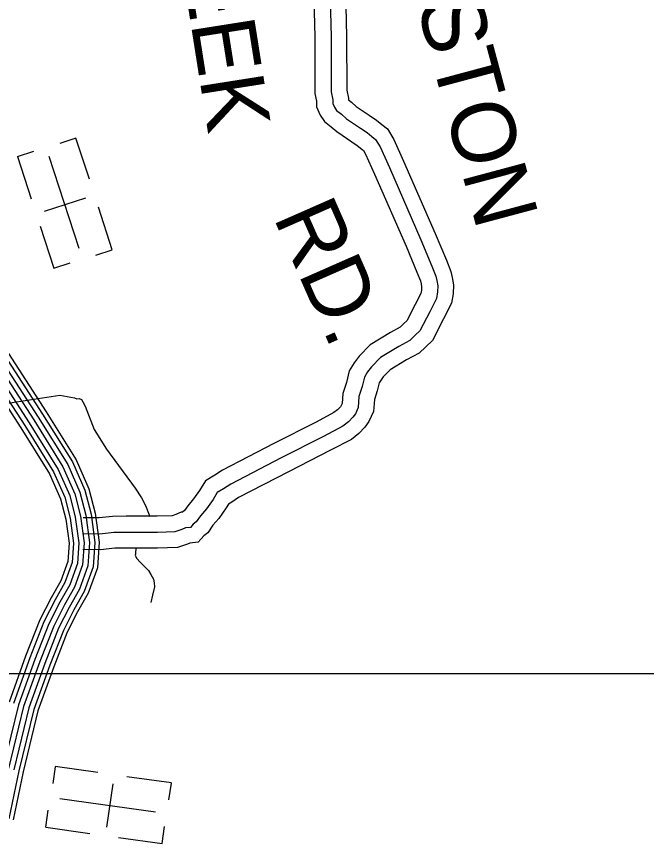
# Model space of a CAD drawing. Extents: x 1551132 to 1791609, y 378168 to 563823.
# Drawn here: x 1694430 to 1698094, y 444363 to 449176 of the extents above; entities that cross this region are included whole.
import ezdxf

# ---------------------------------------------------------------- set-up
doc = ezdxf.new("R2010")
doc.units = 0
for name, color, linetype in [('DESIGN - ROW - Right-of-Way and Easement Labels', 7, 'Continuous'), ('DESIGN - ROW - Right-of-Way Linework', 7, 'Continuous'), ('DESIGN - TRANSPORTATION - Text', 7, 'Continuous'), ('DESIGN - UTILITIES - Cable (Underground) with Text', 7, 'Continuous'), ('SURVEY - CONTOURS - Index with Text', 7, 'Continuous'), ('SURVEY - PROPERTY - Owners', 7, 'Continuous')]:
    doc.layers.add(name, color=color, linetype=linetype)

msp = doc.modelspace()

# ---------------------------------------------------------------- linework, layer by layer
at = {"layer": 'DESIGN - ROW - Right-of-Way Linework'}
msp.add_lwpolyline([(1698214.53, 445351.051), (1691771.915, 445351.048)], dxfattribs=at)
at = {"layer": 'DESIGN - TRANSPORTATION - Text'}
for points in [[(1693987.455, 446933.374), (1694200.042, 446898.673), (1694681.906, 446972.025), (1694766.237, 446957.466), (1694779.478, 446951.525), (1694793.478, 446953.483), (1694807.461, 446947.424), (1694815.427, 446933.382), (1694829.36, 446909.315), (1694881.009, 446773.003), (1694952.707, 446658.642), (1695120.095, 446431.853), (1695155.952, 446375.676), (1695179.827, 446329.55), (1695201.685, 446275.424), (1695204.051, 446267.065)], [(1695125.72, 446079.235), (1695123.203, 446075.477), (1695121.161, 446059.468), (1695121.136, 446047.451), (1695119.12, 446041.451), (1695127.07, 446023.409), (1695151.011, 445999.308), (1695196.876, 445951.099), (1695210.818, 445929.031), (1695226.742, 445900.947), (1695230.692, 445880.913), (1695232.634, 445856.888), (1695220.517, 445808.878), (1695210.409, 445764.869)]]:
    msp.add_lwpolyline(points, dxfattribs=at)
at = {"layer": 'DESIGN - UTILITIES - Cable (Underground) with Text'}
for p, q in [((1694775.036, 448467.866), (1694681.401, 448437.372)), ((1694853.058, 448228.719), (1694775.086, 448467.907)), ((1694435.305, 448361.643), (1694529.906, 448392.395)), ((1694435.221, 448361.726), (1694514.867, 448115.98)), ((1694591.562, 448042.504), (1694832.725, 448120.608)), ((1694986.165, 447818.144), (1694905.769, 448066.183)), ((1694567.054, 447955.685), (1694646.433, 447711.922)), ((1694891.563, 447787.168), (1694985.899, 447817.969)), ((1694646.392, 447711.972), (1694741.21, 447742.465)), ((1694653.52, 444810.077), (1694639.929, 444712.662)), ((1694902.69, 444775.406), (1694653.561, 444810.252)), ((1695330.099, 444715.087), (1695071.954, 444751.433)), ((1694955.576, 444458.571), (1694990.997, 444709.675)), ((1695316.325, 444616.448), (1695330.099, 444714.737)), ((1694600.2, 444458.217), (1694613.924, 444556.598)), ((1694600.067, 444458.175), (1694855.704, 444421.962)), ((1695276.638, 444363.094), (1695290.544, 444461.659)), ((1695022.542, 444398.69), (1695276.688, 444363.094))]:
    msp.add_line(p, q, dxfattribs=at)
for points in [[(1694793.661, 447826.326), (1694619.492, 448361.687)], [(1695238.228, 444545.648), (1694680.805, 444623.74)]]:
    msp.add_lwpolyline(points, dxfattribs=at)
at = {"layer": 'SURVEY - CONTOURS - Index with Text'}
for points in [[(1694360.922, 447201.739), (1694581.5, 446861.93), (1694754.504, 446584.198), (1694827.41, 446418.769), (1694862.759, 446279.957), (1694885.15, 446115.811), (1694875.326, 445972.716), (1694823.802, 445829.77), (1694763.253, 445722.659), (1694702.413, 445602.723), (1694622.548, 445400.592), (1694530.342, 445142.844), (1694443.102, 444785.093), (1694385.303, 444506.76)], [(1694382.329, 447214.156), (1694602.357, 446875.189), (1694776.411, 446595.774), (1694850.86, 446426.861), (1694887.059, 446284.699), (1694909.983, 446116.636), (1694899.75, 445967.582), (1694846.343, 445819.42), (1694785.044, 445710.984), (1694724.979, 445592.572), (1694645.689, 445391.884), (1694554.049, 445135.727), (1694467.21, 444779.651), (1694409.386, 444501.194)], [(1694280.373, 447155.021), (1694503.026, 446812.021), (1694672.072, 446540.639), (1694739.196, 446388.326), (1694771.336, 446262.14), (1694791.719, 446112.678), (1694783.436, 445992.041), (1694738.979, 445868.696), (1694681.263, 445766.61), (1694617.515, 445640.932), (1694535.5, 445433.351), (1694441.144, 445169.594), (1694352.371, 444805.568)], [(1694307.223, 447170.597), (1694529.184, 446828.655), (1694699.547, 446555.156), (1694768.603, 446398.477), (1694801.811, 446268.082), (1694822.86, 446113.719), (1694814.069, 445985.599), (1694767.253, 445855.721), (1694708.596, 445751.96), (1694645.814, 445628.198), (1694564.516, 445422.434), (1694470.876, 445160.678), (1694382.612, 444798.743)], [(1694307.223, 447170.597), (1694529.184, 446828.655), (1694699.547, 446555.156), (1694768.603, 446398.477), (1694801.811, 446268.082), (1694822.86, 446113.719), (1694814.069, 445985.599), (1694767.253, 445855.721), (1694708.596, 445751.96), (1694645.814, 445628.198), (1694564.516, 445422.434), (1694470.876, 445160.678), (1694382.612, 444798.743)], [(1694334.072, 447186.172), (1694555.342, 446845.288), (1694727.021, 446569.673), (1694798.011, 446408.627), (1694832.285, 446274.024), (1694854.001, 446114.761), (1694844.701, 445979.157), (1694795.527, 445842.746), (1694735.929, 445737.309), (1694674.113, 445615.465), (1694593.532, 445411.518), (1694500.609, 445151.761), (1694412.853, 444791.918)], [(1694231.25, 447126.537), (1694455.169, 446781.578), (1694621.798, 446514.071), (1694685.397, 446369.768), (1694715.579, 446251.273), (1694734.737, 446110.761), (1694727.396, 446003.825), (1694687.247, 445892.438), (1694631.265, 445793.411), (1694565.741, 445664.232), (1694482.41, 445453.335), (1694386.745, 445185.912)], [(1694253.524, 447139.454), (1694476.869, 446795.379), (1694644.59, 446526.113), (1694709.796, 446378.185), (1694740.862, 446256.206), (1694760.57, 446111.628), (1694752.812, 445998.483), (1694710.704, 445881.672), (1694653.939, 445781.261), (1694589.215, 445653.674), (1694506.484, 445444.277), (1694411.411, 445178.511)]]:
    msp.add_lwpolyline(points, dxfattribs=at)
at = {"layer": 'SURVEY - PROPERTY - Owners'}
for points in [[(1696338.843, 449502.242), (1696349.884, 449059.764), (1696350.292, 448747.472), (1696359.892, 448700.738), (1696359.775, 448691.004), (1696377.608, 448677.595), (1696405.608, 448652.728), (1696481.331, 448601.518), (1696523.871, 448573.918), (1696553.837, 448547.592), (1696587.012, 448522.841), (1696624.486, 448460.673), (1696681.593, 448334.437), (1696865.396, 447912.626), (1696930.22, 447758.413), (1696956.653, 447692.362), (1696964.252, 447657.627), (1696972.294, 447614.885), (1696968.81, 447562.8), (1696959.361, 447506.957), (1696914.203, 447416.788), (1696849.213, 447290.301), (1696809.989, 447254.683), (1696771.94, 447217.457), (1696698.367, 447177.165), (1696603.002, 447119.28), (1696562.586, 447078.22), (1696546.412, 447056.67), (1696538.17, 447043.269), (1696527.962, 446998.077), (1696511.396, 446946.692), (1696506.279, 446877.257), (1696479.447, 446818.622), (1696456.472, 446786.554), (1696421.465, 446749.687), (1696377.399, 446714.686), (1696256.677, 446651.776), (1696011.207, 446526.547), (1695721.681, 446376.093), (1695681.573, 446350.009), (1695662.957, 446338.909), (1695648.866, 446316), (1695605.992, 446254.282), (1695571.776, 446214.922), (1695542.052, 446171.388), (1695518.811, 446153.721), (1695485.836, 446117.445), (1695437.721, 446111.145), (1695423.779, 446105.003), (1695366.839, 446085.81), (1695249.925, 446082.635), (1695069.354, 446082.794), (1695000.481, 446081.752), (1694918.891, 446072.535), (1694814.244, 446074.393)], [(1696248.137, 449501.217), (1696259.178, 449058.572), (1696259.594, 448738.197), (1696269.077, 448692.029), (1696268.827, 448670.003), (1696278.586, 448647.861), (1696290.377, 448629.702), (1696320.135, 448607.318), (1696349.842, 448580.934), (1696431.232, 448525.891), (1696468.964, 448501.407), (1696496.697, 448477.049), (1696518.513, 448460.773), (1696544.046, 448418.414), (1696598.695, 448297.619), (1696782.007, 447876.933), (1696846.297, 447723.987), (1696869.646, 447665.636), (1696875.354, 447639.543), (1696881.021, 447609.434), (1696878.613, 447573.425), (1696872.188, 447535.457), (1696833.314, 447457.83), (1696776.057, 447346.394), (1696747.766, 447320.702), (1696717.433, 447291.026), (1696653.026, 447255.758), (1696546.287, 447190.965), (1696493.688, 447137.53), (1696471.347, 447107.763), (1696453.014, 447077.954), (1696440.381, 447022.035), (1696421.731, 446964.192), (1696417.015, 446900.174), (1696400.615, 446864.331), (1696386.39, 446844.481), (1696360.074, 446816.763), (1696327.784, 446791.121), (1696215.111, 446732.403), (1695969.683, 446607.199), (1695675.932, 446454.545), (1695633.616, 446427.02), (1695597.375, 446405.427), (1695572.926, 446365.676), (1695534.302, 446310.075), (1695499.853, 446270.44), (1695475.445, 446234.698), (1695457.287, 446220.897), (1695441.087, 446203.072), (1695413.046, 446199.405), (1695390.93, 446189.655), (1695350.773, 446176.121), (1695248.734, 446173.346), (1695068.713, 446173.504), (1694994.69, 446172.388), (1694914.583, 446163.337), (1694815.852, 446165.087)], [(1696153.847, 449500.15), (1696164.888, 449057.339), (1696165.313, 448728.555), (1696174.68, 448682.97), (1696174.313, 448650.661), (1696195.371, 448602.877), (1696220.379, 448564.367), (1696260.394, 448534.267), (1696291.877, 448506.308), (1696379.158, 448447.281), (1696411.891, 448426.039), (1696437.298, 448403.722), (1696447.306, 448396.255), (1696460.431, 448374.487), (1696512.522, 448259.351), (1696695.325, 447839.824), (1696759.057, 447688.195), (1696779.207, 447637.852), (1696782.948, 447620.743), (1696786.14, 447603.767), (1696784.848, 447584.467), (1696781.573, 447565.083), (1696749.224, 447500.49), (1696700.008, 447404.704), (1696683.084, 447389.329), (1696660.768, 447367.503), (1696605.894, 447337.452), (1696487.33, 447265.484), (1696422.065, 447199.182), (1696393.315, 447160.881), (1696364.491, 447114.013), (1696349.341, 447046.944), (1696328.525, 446982.384), (1696324.225, 446924), (1696318.667, 446911.849), (1696313.534, 446904.691), (1696296.259, 446886.49), (1696276.21, 446870.573), (1696171.904, 446816.213), (1695926.518, 446691.035), (1695628.375, 446536.097), (1695583.759, 446507.08), (1695529.202, 446474.571), (1695493.986, 446417.319), (1695459.779, 446368.076), (1695425.088, 446328.15), (1695406.213, 446300.516), (1695395.238, 446292.174), (1695387.397, 446291.149), (1695356.789, 446277.649), (1695334.065, 446269.999), (1695247.492, 446267.64), (1695068.046, 446267.798), (1694988.673, 446266.598), (1694910.108, 446257.723), (1694817.527, 446259.365)]]:
    msp.add_lwpolyline(points, dxfattribs=at)

# ---------------------------------------------------------------- texts
at = {"layer": 'DESIGN - ROW - Right-of-Way and Easement Labels'}
for s, height, rotation, p in [('HOUSTON', 370.0083, 285.012178, (1696470.865, 450312.788)), ('CHEEK', 370.0092, 278.976808, (1695279.26, 450170.384)), ('RD.', 370.0066, 293.782239, (1695920.835, 448010.035))]:
    msp.add_text(s, height=height, rotation=rotation, dxfattribs=at).set_placement(p)

doc.saveas('drawing.dxf')
